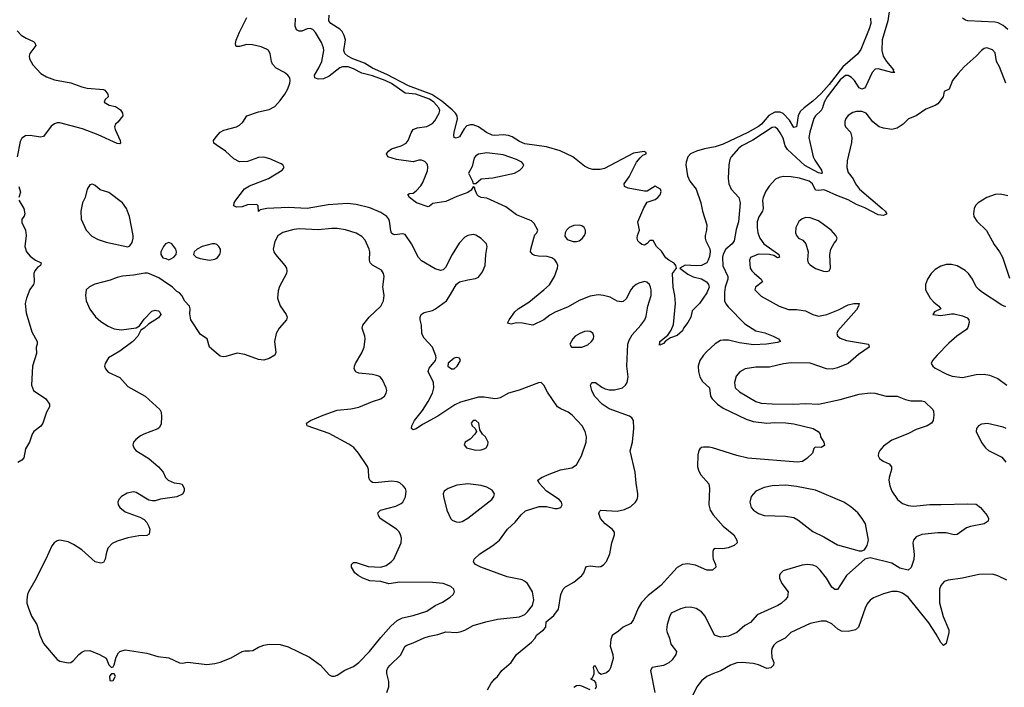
# Model space of a CAD drawing. Header units: inches. Extents: x 1449094 to 1618372, y 389908 to 534307.
# Tile 362 of 494: x 1548554 to 1555798, y 501968 to 506878. Entities that reach past the tile are written whole.
import ezdxf

# ---------------------------------------------------------------- set-up
doc = ezdxf.new("R2010")
doc.units = ezdxf.units.IN
doc.header["$MEASUREMENT"] = 0
doc.layers.add('B5540', color=7, linetype='Continuous')
doc.layers.add('B5550', color=7, linetype='Continuous')

msp = doc.modelspace()

# ---------------------------------------------------------------- linework, layer by layer
at = {"layer": 'B5540', "color": 5}
for points, elevation in [([(1548536.3, 506796.3), (1548564.8, 506764.8), (1548601, 506741), (1548656, 506716), (1548666.2, 506706.2), (1548671.7, 506688.3), (1548628.5, 506630), (1548623.1, 506610), (1548626.7, 506590), (1548650, 506544.9), (1548710, 506483), (1548750, 506456.4), (1548810, 506435.8), (1548930, 506412.7), (1549010, 506383), (1549050, 506373), (1549170, 506364.9), (1549179.9, 506359.9), (1549202, 506330), (1549206, 506310), (1549182.8, 506290), (1549174.8, 506270), (1549211.3, 506250), (1549258, 506238), (1549295.6, 506215.6), (1549310.8, 506190), (1549313, 506170), (1549276.4, 506123.6), (1549258, 506110), (1549251.3, 506090), (1549256, 506070), (1549293.4, 505990), (1549294.8, 505970), (1549290, 505964), (1549270, 505966.6), (1549130, 506032), (1549015.1, 506075.1), (1548850, 506119.1), (1548830, 506118.3), (1548810, 506111.2), (1548786.1, 506093.9), (1548730, 506019.3), (1548706, 506014), (1548630, 506026.3), (1548596.2, 506023.8), (1548570, 506007.3), (1548557.5, 505982.5), (1548535.6, 505870)], 560), ([(1550000, 505957.2), (1549981.2, 505970), (1549979, 505990), (1550000, 506015)], 560), ([(1548548, 505650), (1548559.2, 505610), (1548547.2, 505570)], 560), ([(1548547.3, 505550), (1548583.2, 505490), (1548592.7, 505450), (1548587.1, 505432.9), (1548569.1, 505410), (1548570, 505386.8), (1548596.3, 505330), (1548601, 505290), (1548590.6, 505210), (1548604.9, 505170), (1548630, 505138), (1548669, 505109), (1548710.8, 505090), (1548707.7, 505070), (1548684.2, 505055.8), (1548664.5, 505030), (1548657.4, 505010), (1548660.3, 504950), (1548656.3, 504930), (1548627.9, 504892.1), (1548603.1, 504830), (1548593.1, 504790), (1548600.5, 504720.5), (1548642.5, 504582.5), (1548682, 504510), (1548682.8, 504490), (1548676, 504470), (1548676.9, 504423.1), (1548647.3, 504330), (1548640.5, 504190), (1548654.8, 504150), (1548746, 504090), (1548772, 504050), (1548772, 504030), (1548751, 503990), (1548724.7, 503910), (1548710, 503888.7), (1548658, 503850), (1548644.7, 503830), (1548626, 503770), (1548597.5, 503722.5), (1548585.4, 503654.6), (1548570, 503638), (1548539.8, 503620.2)], 560), ([(1550000, 505225.8), (1549990, 505229.6), (1549970, 505229.6), (1549896, 505210), (1549858.8, 505190), (1549838, 505170), (1549832, 505150), (1549852, 505130), (1549880.5, 505120.5), (1549950, 505108.8), (1549990, 505116), (1550000, 505122.4)], 580), ([(1550000, 504427.7), (1549949.3, 504470), (1549932.3, 504530), (1549882.9, 504562.9), (1549813.2, 504670), (1549804.7, 504715.3), (1549808.7, 504750), (1549802, 504770), (1549770, 504808), (1549748, 504850), (1549730, 504868), (1549710, 504878), (1549678, 504910), (1549610, 504958), (1549578, 504978), (1549510, 505008.7), (1549494.6, 505014.6), (1549474.6, 505014.6), (1549390, 504999.3), (1549310, 504992), (1549270, 504982), (1549219.3, 504960.7), (1549107.7, 504932.3), (1549067.1, 504912.9), (1549044, 504890), (1549037.1, 504850), (1549043.1, 504810), (1549069.1, 504749.1), (1549111.8, 504691.8), (1549150, 504657.3), (1549204.7, 504624.7), (1549250, 504604.9), (1549303.2, 504596.8), (1549410, 504611.3), (1549434.6, 504625.4), (1549470, 504676), (1549527, 504733), (1549550, 504741), (1549559.8, 504739.8), (1549576, 504736), (1549585.4, 504725.4), (1549591.3, 504710), (1549575.9, 504684.1), (1549501.6, 504638.4), (1549470, 504609), (1549445.4, 504594.6), (1549422.8, 504550), (1549387.3, 504510), (1549290, 504440.5), (1549208.2, 504390), (1549182, 504350), (1549177.3, 504330), (1549184, 504310), (1549205.3, 504285.3), (1549290, 504246), (1549350, 504178.9), (1549476.4, 504110), (1549584.9, 504010), (1549593.7, 503990), (1549597.1, 503957.1), (1549593.6, 503906.4), (1549581.4, 503878.6), (1549570.9, 503869.1), (1549467.3, 503830), (1549443.4, 503816.6), (1549407.7, 503790), (1549390.6, 503770), (1549385.5, 503750), (1549393, 503730), (1549408, 503710), (1549503, 503650), (1549574.8, 503590), (1549610, 503551), (1549627.7, 503510), (1549647.3, 503490), (1549690, 503470.6), (1549730, 503467.7), (1549750, 503461), (1549764.9, 503430), (1549764, 503410), (1549752.1, 503387.9), (1549710, 503369.6), (1549590, 503351.6), (1549550, 503339.5), (1549530, 503338), (1549503.3, 503343.3), (1549410, 503400.7), (1549390, 503404.5), (1549343.9, 503396.1), (1549302, 503370), (1549283, 503350), (1549276.3, 503330), (1549279.1, 503310), (1549290, 503291), (1549330, 503257.3), (1549438.8, 503218.8), (1549470, 503200.7), (1549490, 503178.8), (1549504.9, 503150), (1549510.6, 503129.4), (1549506.8, 503093.2), (1549490, 503083.7), (1549430, 503082.4), (1549350, 503066.4), (1549270, 503041.2), (1549235.2, 503024.8), (1549203.2, 502990), (1549188.9, 502950), (1549183.7, 502910), (1549170, 502886.6), (1549150, 502880.4), (1549110, 502891.1), (1549010, 502977.6), (1548950, 503018), (1548910, 503037.6), (1548850, 503049.5), (1548830, 503043.7), (1548807.3, 503030), (1548790, 503009), (1548746, 502910), (1548665.5, 502750), (1548619.6, 502670), (1548611.3, 502650), (1548606.1, 502613.9), (1548607.2, 502587.2), (1548616.2, 502556.2), (1548641.6, 502490), (1548680.4, 502430), (1548703, 502350), (1548728.7, 502288.7), (1548830, 502171), (1548850, 502158.8), (1548910, 502147.3), (1548930, 502151), (1548950, 502164.7), (1548989, 502210), (1549010, 502226.8), (1549030, 502236.3), (1549070, 502237.3), (1549142, 502210), (1549190, 502182), (1549210, 502134), (1549230, 502114), (1549242, 502118), (1549250, 502134), (1549264, 502190), (1549280.1, 502219.9), (1549289.6, 502230.4), (1549330, 502242.4), (1549490, 502218.9), (1549570, 502194.9), (1549650, 502183.7), (1549730, 502147.7), (1549750, 502144.9), (1549790, 502152), (1549930, 502135.3), (1549990, 502142.4), (1550000, 502144.9)], 580)]:
    msp.add_lwpolyline(points, dxfattribs=dict(at, elevation=elevation))
at = {"layer": 'B5540', "color": 5, "elevation": 580}
for points in [[(1549090, 505669), (1549070, 505662), (1549050.8, 505630), (1549034.9, 505570), (1549014.9, 505530), (1549003.1, 505470), (1549005.3, 505410), (1549042.6, 505330), (1549084.5, 505284.4), (1549130, 505260.3), (1549190, 505241.1), (1549350, 505206), (1549364.7, 505215.3), (1549380.2, 505239.8), (1549389.2, 505270), (1549389.3, 505290), (1549362.4, 505430), (1549340.7, 505490), (1549309.4, 505530), (1549210, 505606), (1549146.2, 505626.2), (1549110, 505659)], [(1549650, 505239.3), (1549626.8, 505230), (1549611, 505210), (1549592, 505170), (1549592, 505150), (1549606, 505126), (1549630, 505122), (1549650, 505112), (1549670, 505122), (1549688.4, 505131.6), (1549706, 505150), (1549708, 505170), (1549702, 505190), (1549674, 505230)], [(1549250, 502066), (1549230, 502066), (1549214, 502050), (1549218, 502018), (1549230, 502014), (1549242, 502018), (1549256.4, 502043.6), (1549258, 502050)]]:
    msp.add_lwpolyline(points, close=True, dxfattribs=at)
at = {"layer": 'B5550', "color": 5}
for points, elevation in [([(1554954.9, 506970), (1554941.3, 506870), (1554898.9, 506730), (1554895.9, 506650), (1554905.9, 506610), (1554932.1, 506570), (1554981.6, 506510), (1554981.2, 506501.2), (1554991.5, 506490), (1554970.1, 506489.9), (1554870, 506515.3), (1554846.9, 506513.1), (1554824.7, 506490), (1554777.2, 506382.8), (1554770, 506374.2), (1554750, 506367.6), (1554730, 506377.4), (1554696.1, 506430), (1554672.8, 506452.8), (1554650, 506467.7), (1554630, 506466.9), (1554590, 506434.6), (1554495.5, 506310), (1554472.2, 506270), (1554461.6, 506230), (1554451.5, 506210), (1554410.1, 506169.9), (1554397.8, 506150), (1554366.7, 506050), (1554361, 506010), (1554391.5, 505870), (1554403.3, 505843.3), (1554452, 505770), (1554458.4, 505750), (1554450, 505745.6), (1554430, 505751.1), (1554330, 505804.9), (1554202.3, 505922.3), (1554185, 505950), (1554170, 506007), (1554150, 506046.3), (1554130, 506073.7), (1554110, 506086.6), (1554090, 506084.4), (1553947.6, 505992.4), (1553867.1, 505950), (1553842.8, 505930), (1553788.8, 505870), (1553778.9, 505850), (1553770.3, 505810), (1553766.3, 505710), (1553770.3, 505670), (1553787.4, 505630), (1553845.5, 505570), (1553855.4, 505530), (1553842.4, 505390), (1553824.8, 505335.2), (1553811.6, 505250), (1553796, 505230), (1553748.9, 505191.1), (1553730, 505152.8), (1553724.7, 505130), (1553728.3, 505068.3), (1553762.8, 504990), (1553762.9, 504970), (1553745.2, 504910), (1553738.7, 504870), (1553739.8, 504810), (1553748.3, 504788.4), (1553765.4, 504765.4), (1553890, 504641.1), (1553970, 504588.4), (1554034.9, 504574.9), (1554097.3, 504550), (1554136, 504530), (1554150.6, 504510), (1554130, 504502.9), (1554048.4, 504491.6), (1553953.9, 504486.1), (1553850, 504499.9), (1553770, 504520.2), (1553730, 504521.6), (1553710, 504517.4), (1553670, 504493.8), (1553610, 504436.8), (1553584.7, 504410), (1553557.8, 504370), (1553546.2, 504330), (1553548.1, 504290), (1553558.3, 504250), (1553577.2, 504217.2), (1553628.1, 504170), (1553636.8, 504110), (1553647.8, 504090), (1553687.6, 504050), (1553730, 504021.1), (1553899.5, 503939.5), (1553950, 503921.6), (1554050, 503909.3), (1554110, 503915), (1554190, 503912.9), (1554250, 503904.9), (1554391, 503870), (1554427.9, 503847.9), (1554442.8, 503830), (1554446, 503810), (1554470.4, 503770.4), (1554474.4, 503745.6), (1554450, 503732.3), (1554406, 503734), (1554396, 503724), (1554386, 503690), (1554346, 503650), (1554312.5, 503627.5), (1554276.1, 503623.9), (1553910, 503653.6), (1553830, 503672.4), (1553650.3, 503729.7), (1553626.5, 503733.5), (1553585.2, 503734.8), (1553569.2, 503730.8), (1553558.3, 503721.7), (1553550, 503709.2), (1553542.2, 503677.8), (1553541.8, 503590), (1553550, 503556.3), (1553564.7, 503530), (1553624.8, 503464.8), (1553630.2, 503430), (1553624.7, 503310), (1553633.6, 503270), (1553655.2, 503235.2), (1553730, 503151.8), (1553807.7, 503090), (1553831, 503050), (1553832, 503030), (1553810.8, 503010), (1553766.1, 502993.9), (1553726.3, 502986.3), (1553670.7, 502989.3), (1553658.8, 502981.2), (1553653.4, 502966.6), (1553653, 502930), (1553656.3, 502910), (1553674, 502870), (1553674.8, 502850), (1553652, 502830), (1553610, 502829.5), (1553524.9, 502864.9), (1553470, 502875.8), (1553430, 502871.2), (1553390, 502849.7), (1553270, 502715.8), (1553177.4, 502642.6), (1553128.9, 502591.1), (1553103.8, 502550), (1553070, 502466.6), (1553050, 502436.2), (1552993.4, 502410), (1552960, 502380), (1552911.7, 502348.3), (1552902, 502318), (1552898.3, 502270), (1552917.3, 502210), (1552919.6, 502180.4), (1552900.5, 502110), (1552890.6, 502090), (1552870, 502073.2), (1552830, 502062), (1552814, 502074), (1552790, 502122), (1552778, 502122), (1552772, 502110), (1552778, 502090), (1552776.9, 502063.1), (1552764.7, 502035.3), (1552754, 502030), (1552778.8, 502018.8), (1552790, 502002), (1552794, 501970), (1552786.8, 501953.2)], 540), ([(1550000, 506015), (1550029.6, 506050.4), (1550055.1, 506064.9), (1550148.7, 506090), (1550170, 506102), (1550195.3, 506124.7), (1550224, 506170), (1550310, 506200.5), (1550390, 506216.4), (1550430, 506238.4), (1550470, 506282.4), (1550504, 506330), (1550526.9, 506370), (1550541.1, 506410), (1550544.2, 506430), (1550540.7, 506450), (1550527, 506470), (1550502.7, 506490), (1550441.4, 506521.4), (1550414.7, 506550), (1550405.4, 506570), (1550397.2, 506630), (1550383.5, 506650), (1550370, 506660.4), (1550330, 506678.5), (1550266.5, 506693.5), (1550224.8, 506695.2), (1550170, 506680.5), (1550150, 506679.3), (1550144.4, 506684.4), (1550142, 506702), (1550146.5, 506726.5), (1550170, 506786), (1550225.2, 506894.8)], 560), ([(1551995.1, 501950), (1552022.7, 501997.3), (1552048.7, 502030), (1552070, 502046), (1552101.2, 502090), (1552169, 502150), (1552209.4, 502210), (1552319.8, 502300.2), (1552346.3, 502330), (1552356.3, 502350), (1552407.8, 502390), (1552425.6, 502410), (1552428.2, 502450), (1552484.7, 502495.3), (1552517.6, 502542.4), (1552534, 502650), (1552552, 502690), (1552570, 502706), (1552630, 502740.4), (1552689.5, 502790), (1552705.1, 502810), (1552716.2, 502843.8), (1552724.7, 502855.3), (1552750, 502860.3), (1552810, 502853.1), (1552830, 502856), (1552850, 502868.8), (1552870, 502893.4), (1552896.3, 502950), (1552911, 503030), (1552930.6, 503090), (1552928.9, 503108.9), (1552912.4, 503130), (1552861.1, 503170), (1552827.1, 503210), (1552815.1, 503244.9), (1552820.1, 503259.9), (1552830, 503270.4), (1552950, 503262.8), (1553004.1, 503275.9), (1553050, 503297), (1553083.5, 503330), (1553096.4, 503350), (1553102.2, 503370), (1553102, 503390), (1553089, 503469), (1553083, 503550), (1553046.2, 503706.1), (1553062.1, 503770), (1553073.1, 503870), (1553070.5, 503930.5), (1553056.4, 503950), (1553041, 503961), (1552890, 504016.4), (1552839.7, 504050), (1552782.6, 504110), (1552763, 504150), (1552752.7, 504190), (1552764, 504210), (1552790, 504210.4), (1552835.9, 504175.9), (1552862.5, 504162.5), (1552890, 504155.5), (1552930, 504154.4), (1552989.8, 504170.2), (1553011.5, 504190), (1553024.2, 504210), (1553031, 504250), (1553020.4, 504330), (1553027.8, 504490), (1553038.2, 504521.8), (1553060.2, 504559.8), (1553124.2, 504630), (1553153, 504670), (1553162.3, 504697.7), (1553175.1, 504770), (1553198.7, 504850), (1553199.6, 504890), (1553195.1, 504910), (1553187, 504930), (1553167.9, 504947.9), (1553150, 504951.1), (1553110, 504941), (1553088.5, 504930), (1553065.7, 504910), (1553050.3, 504890), (1553016.5, 504823.5), (1552994.3, 504805.7), (1552978.3, 504801.7), (1552950, 504807.6), (1552897.3, 504837.3), (1552850, 504848.9), (1552810, 504853.3), (1552750, 504843.5), (1552670, 504812.9), (1552590, 504765.7), (1552493.1, 504726.9), (1552454.8, 504705.2), (1552410, 504669.8), (1552330, 504631.5), (1552253.7, 504646.3), (1552210, 504649), (1552170, 504639), (1552150, 504644), (1552146, 504650), (1552154, 504670), (1552197.6, 504730), (1552220.5, 504750), (1552299.6, 504800.4), (1552411.1, 504890), (1552451.2, 504928.8), (1552488.4, 504990), (1552509.6, 505050), (1552513.6, 505070), (1552507, 505090), (1552491.4, 505111.4), (1552470, 505127), (1552435.8, 505135.8), (1552370, 505137.6), (1552343.6, 505143.6), (1552329, 505150), (1552312.7, 505170), (1552314, 505190), (1552335.8, 505270), (1552345.1, 505294.9), (1552359.3, 505310), (1552366.6, 505330), (1552339.5, 505379.5), (1552318.2, 505398.2), (1552210, 505442.5), (1552130, 505501), (1551990, 505564.7), (1551950, 505569.7), (1551930, 505579.5), (1551919.5, 505590), (1551902, 505630), (1551902, 505642), (1551890, 505648), (1551875.9, 505624.1), (1551850, 505606), (1551770, 505578.3), (1551690, 505540.8), (1551593.2, 505526.8), (1551570, 505506), (1551558, 505502), (1551474.5, 505530), (1551422, 505570), (1551408.7, 505591.3), (1551421.2, 505598.8), (1551450, 505602.8), (1551470, 505618), (1551504.1, 505655.9), (1551519.3, 505680.7), (1551553.3, 505766.7), (1551557.5, 505790), (1551553.4, 505813.4), (1551534.8, 505834.8), (1551510, 505845), (1551490, 505844.8), (1551450, 505832.9), (1551325.2, 505850), (1551261.2, 505870), (1551252.3, 505890), (1551267.3, 505910), (1551290, 505926.7), (1551361.2, 505950), (1551397, 505970), (1551411.8, 505990), (1551433.4, 506046.6), (1551450, 506070.4), (1551477.7, 506082.3), (1551550, 506092), (1551590, 506113.7), (1551607.2, 506132.8), (1551639.7, 506190), (1551645.4, 506210), (1551637.7, 506230), (1551601.7, 506270), (1551570, 506293.2), (1551469.5, 506330.5), (1551390, 506337.8), (1551290, 506407.5), (1551243.2, 506430), (1551150, 506465.5), (1551070, 506483.6), (1551010, 506515.4), (1550970, 506530.7), (1550930, 506531.4), (1550910, 506524.3), (1550830, 506462.6), (1550790, 506442.5), (1550750, 506441), (1550724.5, 506450), (1550722.2, 506470), (1550755.5, 506524.5), (1550775.6, 506570), (1550790.5, 506650), (1550789.2, 506670), (1550774.5, 506710), (1550730, 506783.5), (1550710, 506805.3), (1550690, 506813.3), (1550670, 506810.6), (1550630, 506793.3), (1550610, 506792.1), (1550590, 506802.9), (1550579.8, 506830), (1550583.2, 506890)], 540), ([(1554813.5, 506890), (1554815.3, 506850), (1554803.5, 506810), (1554741.2, 506658.8), (1554717, 506623), (1554609.6, 506530.4), (1554510, 506401.4), (1554450, 506334.2), (1554390, 506278.5), (1554325.8, 506230), (1554297.2, 506202.8), (1554280.6, 506170), (1554270, 506089.5), (1554250, 506085.7), (1554218.2, 506138.2), (1554170, 506188.6), (1554150, 506197.7), (1554110, 506197.7), (1554066.6, 506173.4), (1554011.2, 506110), (1553990, 506093.1), (1553910, 506046.9), (1553730, 505963.1), (1553670, 505943.4), (1553592, 505928), (1553532.2, 505910), (1553490.3, 505890), (1553470.8, 505869.2), (1553456.3, 505830), (1553455.5, 505810), (1553468, 505730), (1553485.4, 505690), (1553531.1, 505630), (1553564.8, 505530), (1553578.5, 505470), (1553610.2, 505370), (1553607.2, 505330), (1553597, 505290), (1553598, 505270), (1553602.6, 505250), (1553631.5, 505191.5), (1553634.4, 505170), (1553630, 505136), (1553620.2, 505110), (1553610.1, 505089.9), (1553590, 505078.5), (1553570, 505069.8), (1553533.7, 505066.3), (1553450, 505072.5), (1553410.8, 505050), (1553470, 505004.9), (1553510, 504986.5), (1553570, 504971), (1553606, 504950), (1553621.6, 504930), (1553627.7, 504910), (1553610, 504869.2), (1553554.8, 504790), (1553502.5, 504737.5), (1553490.5, 504689.5), (1553470.6, 504649.4), (1553438.8, 504610), (1553431, 504590), (1553390, 504556), (1553342.8, 504537.2), (1553306, 504514), (1553290, 504495.3), (1553264.7, 504484.7), (1553258, 504490), (1553264, 504496), (1553264.5, 504510), (1553322, 504558), (1553345.8, 504594.2), (1553364.8, 504635.2), (1553378.7, 504790), (1553373, 504850), (1553361.1, 504910), (1553357.4, 505010), (1553385.1, 505050), (1553381.7, 505070), (1553370, 505087.6), (1553328.7, 505108.7), (1553306.9, 505126.9), (1553275, 505175), (1553239.1, 505210), (1553213.4, 505253.4), (1553190, 505254), (1553170, 505232), (1553150, 505219.5), (1553130, 505223.7), (1553115.3, 505235.3), (1553101.2, 505250), (1553097.2, 505270), (1553099, 505290), (1553113.2, 505330), (1553100.7, 505390), (1553146, 505494), (1553170, 505536), (1553230, 505556.3), (1553249.2, 505570), (1553266, 505590), (1553273.4, 505613.4), (1553268.7, 505630), (1553230, 505652.7), (1553170, 505617.2), (1553150, 505617.2), (1553030, 505638), (1553004, 505650), (1553001.2, 505670), (1553039.1, 505720.9), (1553092.6, 505830), (1553118, 505862), (1553139.6, 505880.4), (1553162, 505890), (1553162, 505902), (1553148.7, 505908.7), (1553070, 505896.6), (1552857.4, 505782.6), (1552823.9, 505776.1), (1552770, 505776.4), (1552743.2, 505783.2), (1552710, 505801.5), (1552623.9, 505870), (1552530, 505913.6), (1552430, 505942), (1552270, 505965), (1552230, 505982.5), (1552176.6, 506016.6), (1552150, 506026.1), (1552110, 506031.2), (1552050, 506025.7), (1552030, 506028.4), (1551989.1, 506049.1), (1551930, 506088.9), (1551890, 506103.4), (1551870, 506104.8), (1551843.3, 506096.7), (1551824.8, 506075.2), (1551790, 506016.9), (1551765.1, 506005.1), (1551751.5, 506011.5), (1551748.7, 506028.7), (1551749.9, 506050), (1551774.1, 506145.9), (1551771.7, 506170), (1551759.4, 506190), (1551734.8, 506214.8), (1551659.6, 506279.6), (1551586.4, 506326.4), (1551414.1, 506390), (1551254.4, 506474.4), (1551150, 506521.1), (1551090, 506556.7), (1551003.8, 506590), (1550968.9, 506610), (1550947.1, 506630), (1550937.7, 506650), (1550949.8, 506729.8), (1550942.2, 506762.2), (1550927.1, 506790), (1550910, 506808.3), (1550842, 506850), (1550827.8, 506870), (1550831.5, 506910)], 520), ([(1555824.9, 506804.9), (1555790, 506833.7), (1555753.9, 506853.9), (1555730, 506860.2), (1555530, 506868.4), (1555512.9, 506872.9), (1555489.7, 506889.7)], 540), ([(1555808.6, 506410), (1555763.1, 506530), (1555740.5, 506570), (1555730, 506634), (1555710, 506656.2), (1555670, 506669.6), (1555650, 506665.1), (1555630, 506651.8), (1555591.2, 506608.8), (1555503.8, 506530), (1555459.1, 506480.9), (1555416.4, 506430), (1555392.3, 506367.7), (1555356, 506350), (1555347.7, 506310), (1555310, 506259.3), (1555290, 506246.6), (1555219.5, 506220.5), (1555150, 506169.6), (1555092.4, 506147.6), (1555053.4, 506110), (1555010, 506079.6), (1554969.6, 506069.7), (1554910, 506078.7), (1554877.2, 506090), (1554830, 506126.6), (1554781.6, 506190), (1554750, 506203.5), (1554710, 506203.1), (1554684.7, 506195.3), (1554650, 506173.6), (1554632.2, 506150), (1554624.9, 506130), (1554624.7, 506104.7), (1554630.7, 506090), (1554666.8, 506050), (1554676.3, 506010), (1554673.4, 505973.4), (1554641.1, 505838.9), (1554639.6, 505790), (1554650, 505753.4), (1554686, 505706), (1554703.2, 505670), (1554733.8, 505630), (1554900.4, 505490), (1554921.6, 505470), (1554934.8, 505450), (1554932.4, 505447.6), (1554910, 505437.6), (1554870, 505442.2), (1554773, 505493), (1554710, 505519.5), (1554650, 505553.2), (1554564.9, 505584.9), (1554490, 505619.1), (1554470, 505625.8), (1554430, 505622), (1554410, 505624.7), (1554386, 505670), (1554362.6, 505690), (1554290, 505711.3), (1554230, 505722.8), (1554170, 505724), (1554142, 505718), (1554115.3, 505704.8), (1554067.6, 505652.4), (1554044.2, 505615.8), (1554022.9, 505570), (1554018.4, 505550), (1554022.7, 505490), (1554018.9, 505470), (1553992.2, 505427.8), (1553980.2, 505390), (1553978.5, 505350), (1553983.5, 505310), (1553999.8, 505270), (1554029, 505229), (1554130, 505157.6), (1554138.4, 505150), (1554142.8, 505130), (1554130, 505126.4), (1554102.7, 505142.7), (1554070, 505149.8), (1553990, 505153.5), (1553930.4, 505129.6), (1553923, 505110), (1553927.2, 505050), (1553939.6, 505030), (1553960.2, 505010), (1554010.3, 504970), (1554019.5, 504950), (1553968.5, 504910), (1553962.4, 504890), (1554010, 504843.1), (1554140.7, 504770), (1554210, 504746.7), (1554270, 504745.5), (1554335.3, 504735.2), (1554390, 504708.9), (1554430, 504698.2), (1554491.1, 504708.9), (1554577.1, 504742.9), (1554650, 504780.2), (1554691.5, 504791.5), (1554730, 504790.3), (1554724.9, 504770), (1554710, 504744.7), (1554574.4, 504590), (1554567, 504570), (1554570, 504552), (1554590, 504534.9), (1554638, 504518), (1554798, 504490), (1554802.8, 504470), (1554725, 504415.1), (1554648, 504350), (1554570, 504316.8), (1554532.6, 504307.4), (1554490, 504310.7), (1554370, 504350.6), (1554230, 504354.2), (1554172.3, 504347.7), (1554070, 504322.3), (1553970, 504322.3), (1553890.2, 504309.8), (1553851.3, 504288.7), (1553824.7, 504255.3), (1553813.1, 504210), (1553818.7, 504170), (1553850, 504141.1), (1553970.2, 504070.2), (1554010, 504058.2), (1554090, 504051.2), (1554250, 504049.3), (1554334.2, 504054.2), (1554430, 504049.1), (1554590, 504084.9), (1554730, 504123.6), (1554810, 504134), (1554844.7, 504130), (1554928.9, 504108.9), (1555010, 504108.2), (1555070, 504084.9), (1555110, 504075.2), (1555190, 504075.3), (1555210, 504068.4), (1555273, 504010), (1555277.3, 503997.3), (1555280.4, 503970), (1555275.5, 503930), (1555262.8, 503910), (1555230, 503889.5), (1555150, 503862.6), (1555089.3, 503830.7), (1554970, 503785.1), (1554910, 503742), (1554882.6, 503710), (1554872.2, 503690), (1554870.4, 503670), (1554880.5, 503650), (1554906.8, 503630), (1554950.3, 503610.3), (1554968.2, 503590), (1554968.8, 503570), (1554950.2, 503510), (1554948.4, 503490), (1554955, 503450), (1554971.2, 503410), (1555011.5, 503350), (1555050, 503319.7), (1555090, 503304), (1555130, 503299.8), (1555250, 503312.6), (1555330, 503310.9), (1555530, 503318), (1555590, 503313.4), (1555622.8, 503290), (1555670.8, 503230), (1555682.8, 503210), (1555678.8, 503190), (1555650, 503169.5), (1555550, 503151.2), (1555519.4, 503140.6), (1555450, 503092.3), (1555430, 503089.5), (1555370, 503103.5), (1555310, 503104.7), (1555190, 503091.1), (1555150, 503073.6), (1555130.4, 503050), (1555125.7, 503030), (1555134.9, 502945.1), (1555132, 502908), (1555112.4, 502847.6), (1555090.4, 502829.6), (1555030, 502844.7), (1554970, 502880.5), (1554810, 502919), (1554770.9, 502909.1), (1554636.3, 502790), (1554570, 502686.6), (1554550, 502687), (1554530, 502703.7), (1554489.6, 502770), (1554443.5, 502830), (1554415.4, 502855.4), (1554390, 502866.4), (1554350, 502870.7), (1554310, 502865.3), (1554170, 502823.7), (1554150, 502802), (1554144.9, 502790), (1554144.9, 502770), (1554160.7, 502730), (1554206.8, 502670), (1554203, 502630), (1554186.4, 502610), (1554156.6, 502583.4), (1554131.7, 502568.3), (1553979, 502501), (1553930, 502444.5), (1553890, 502422), (1553830.5, 502370), (1553770, 502344.1), (1553710, 502335.6), (1553666.6, 502350), (1553597.4, 502490), (1553570, 502521.6), (1553530, 502547.8), (1553490, 502558), (1553450, 502554.7), (1553415.8, 502544.2), (1553347.9, 502512.1), (1553333.5, 502486.5), (1553317, 502430), (1553313.7, 502390), (1553317.6, 502370), (1553335.3, 502330), (1553344.8, 502284.8), (1553386.4, 502230), (1553382, 502210), (1553354.6, 502170), (1553330, 502148.3), (1553290, 502127.1), (1553207.1, 502112.9), (1553194, 502090), (1553227.9, 501930)], 560), ([(1551255.1, 501930), (1551269.5, 501970), (1551269.6, 502010), (1551254, 502070), (1551254, 502090), (1551262.9, 502110), (1551280.7, 502130), (1551356.8, 502203.2), (1551389.6, 502270), (1551402.5, 502277.5), (1551450, 502293.7), (1551530, 502331.7), (1551570, 502343.1), (1551630, 502355.3), (1551690, 502375.8), (1551770, 502371.8), (1551802.6, 502377.4), (1551830, 502386.7), (1551890, 502421.1), (1551984, 502450), (1552070, 502469.1), (1552230, 502486.5), (1552270, 502504.2), (1552290, 502522), (1552327.7, 502570), (1552336, 502610), (1552327.8, 502670), (1552291.1, 502730), (1552268.9, 502748.9), (1552250, 502757.8), (1552140, 502780), (1551946.6, 502850), (1551906.6, 502870), (1551892, 502890), (1551897.6, 502910), (1551939.7, 502950), (1552034.5, 503010), (1552083.7, 503050), (1552142.7, 503130), (1552198, 503182), (1552243.3, 503236.7), (1552275.2, 503264.8), (1552376.7, 503296.7), (1552430, 503296.5), (1552490, 503282.3), (1552510, 503281.7), (1552535.1, 503290), (1552546, 503310), (1552540.5, 503330), (1552522.4, 503350), (1552430.8, 503410.8), (1552376, 503470), (1552366, 503490), (1552394, 503510), (1552450, 503535.8), (1552533.6, 503566.4), (1552617.2, 503582.8), (1552650, 503602.8), (1552687.3, 503670), (1552720.7, 503770), (1552723.6, 503810), (1552715.1, 503850), (1552692.8, 503890), (1552618, 503970), (1552590, 503991), (1552534.5, 504014.5), (1552509.7, 504030), (1552437.5, 504137.4), (1552409.2, 504189.2), (1552390, 504208.5), (1552370, 504206.8), (1552227.9, 504152.1), (1552150.6, 504130), (1552090, 504096.9), (1552070, 504091.1), (1552050, 504088.5), (1551970, 504101.1), (1551930, 504100.6), (1551796.1, 504063.9), (1551756, 504044), (1551630, 503961.4), (1551518.5, 503901.5), (1551470, 503869.5), (1551450, 503861.2), (1551435.3, 503870), (1551438, 503890), (1551458.7, 503930), (1551517.1, 504002.9), (1551560.3, 504070), (1551589.8, 504130), (1551601, 504170), (1551597.7, 504210), (1551558.7, 504290), (1551565.6, 504314.4), (1551614, 504370), (1551618, 504390), (1551615.5, 504404.5), (1551591.8, 504470), (1551530, 504536.2), (1551516.8, 504556.8), (1551512.2, 504572.3), (1551509.8, 504630), (1551501.1, 504670), (1551500.3, 504690), (1551507.7, 504710), (1551530, 504725), (1551590, 504739.6), (1551612.7, 504750), (1551693.2, 504810), (1551724.5, 504855.5), (1551767, 504933), (1551788.7, 504950), (1551850, 504965.5), (1551906.8, 504973.2), (1551930, 504982.8), (1551958, 505022), (1551979.7, 505070), (1551982.4, 505150), (1551994, 505210), (1551989.3, 505230), (1551950, 505269.3), (1551910, 505293.2), (1551890, 505297.2), (1551850, 505289.2), (1551830, 505278), (1551786.8, 505233.2), (1551734.9, 505150), (1551686, 505054), (1551670, 505037.2), (1551650, 505032.3), (1551610, 505045.1), (1551510, 505103.5), (1551487.8, 505127.8), (1551437.7, 505230), (1551390, 505298), (1551370, 505303.5), (1551314.3, 505294.3), (1551299.3, 505299.3), (1551290, 505307.6), (1551284.5, 505324.5), (1551275, 505395), (1551269.8, 505410), (1551254.2, 505430), (1551210, 505460.7), (1551130, 505493.7), (1551030, 505518.5), (1550966.3, 505526.3), (1550824.2, 505515.8), (1550670, 505487.9), (1550530, 505495.9), (1550371.6, 505488.4), (1550322, 505478), (1550310, 505468), (1550308.4, 505508.4), (1550299, 505519), (1550230, 505516.9), (1550190, 505501.6), (1550150, 505499.3), (1550130, 505508.7), (1550132.3, 505530), (1550142.9, 505550), (1550206.9, 505633.1), (1550244.9, 505655.1), (1550384, 505710), (1550484, 505770), (1550499, 505790), (1550488.7, 505810), (1550478, 505818), (1550394.2, 505854.1), (1550350, 505865.6), (1550310, 505862.9), (1550230, 505835.1), (1550170, 505832.7), (1550130, 505853.2), (1550069.2, 505910), (1550000, 505957.2)], 560), ([(1555823.1, 505583.1), (1555770, 505595.4), (1555730, 505591.1), (1555670, 505569.6), (1555604.9, 505530), (1555586, 505510), (1555577.1, 505490), (1555570.4, 505450), (1555574.9, 505430), (1555596.2, 505396.2), (1555666.7, 505326.7), (1555723.4, 505223.4), (1555763.1, 505170), (1555785.3, 505130), (1555836.4, 504976.4)], 580), ([(1550000, 502144.9), (1550030, 502152.4), (1550110, 502183.7), (1550190, 502231.6), (1550210, 502237), (1550245.4, 502234.6), (1550270, 502239.3), (1550310, 502261.6), (1550350, 502277.1), (1550390, 502283.8), (1550470, 502281.7), (1550530, 502266.3), (1550684.9, 502190), (1550766.4, 502130), (1550830, 502058.8), (1550850.6, 502050.6), (1550870, 502050.6), (1550890, 502058), (1550947.2, 502092.8), (1551010, 502121.8), (1551050, 502150.2), (1551126.6, 502230), (1551210, 502333.4), (1551284, 502416), (1551330, 502459.6), (1551370, 502477.6), (1551450, 502495.4), (1551550, 502527.7), (1551610, 502569), (1551665.2, 502594.8), (1551721.2, 502630), (1551744, 502650), (1551753.2, 502670), (1551749.2, 502690), (1551725.2, 502710), (1551670.7, 502730.7), (1551590, 502737.7), (1551350, 502741.4), (1551270, 502728.7), (1551210, 502746.3), (1551130, 502750.8), (1551079.6, 502770), (1551042.9, 502790), (1551018.4, 502810), (1550994, 502850), (1550995.3, 502870), (1551010, 502884.7), (1551030, 502886), (1551116.5, 502856.5), (1551209.8, 502850.2), (1551250, 502864.6), (1551287, 502890), (1551305.6, 502910), (1551360.9, 503030), (1551363.2, 503063.2), (1551356, 503090), (1551346, 503110), (1551326, 503130), (1551205.2, 503210), (1551193.2, 503230), (1551189.2, 503250), (1551208.7, 503270), (1551321.3, 503298.7), (1551360.1, 503319.9), (1551371.6, 503330), (1551392.3, 503367.7), (1551398, 503410), (1551391.2, 503430), (1551375.8, 503450), (1551350.5, 503470.5), (1551330, 503479.8), (1551290, 503484.6), (1551170, 503471.3), (1551150, 503473.6), (1551140.1, 503480.1), (1551129.6, 503490), (1551122.4, 503510), (1551119.7, 503570), (1551112.7, 503592.7), (1551046.6, 503690), (1551011.4, 503731.4), (1550976.6, 503756.6), (1550830, 503834.6), (1550668.7, 503891.3), (1550664, 503910), (1550693.2, 503930), (1550786, 503970), (1550890, 504004.9), (1550990, 504014.4), (1551050, 504028), (1551149.8, 504070.2), (1551209.8, 504090.2), (1551238.4, 504110), (1551251.3, 504130), (1551255.8, 504150), (1551251.2, 504170), (1551224.2, 504230), (1551207, 504250), (1551190, 504259.1), (1551150, 504268.5), (1551050, 504277.4), (1551027.8, 504287.8), (1551015.1, 504310), (1551016.3, 504330), (1551024.7, 504350), (1551072.2, 504427.8), (1551088.7, 504470), (1551095.4, 504530), (1551094, 504550), (1551074, 504610), (1551078.3, 504630), (1551125.1, 504690), (1551209.8, 504770), (1551229.8, 504810), (1551235.6, 504850), (1551226, 504914), (1551234.5, 504990), (1551229.5, 505010), (1551215.1, 505035.1), (1551150, 505071.8), (1551133.6, 505090), (1551128.3, 505110), (1551129.8, 505170), (1551125.6, 505190), (1551095.9, 505255.9), (1551070, 505284.2), (1551030, 505306.6), (1550950, 505331.1), (1550890, 505341.7), (1550850, 505343.1), (1550750, 505333.3), (1550610, 505338.5), (1550570, 505334.8), (1550490, 505312.8), (1550452.5, 505287.5), (1550430, 505245.2), (1550417.6, 505190), (1550423.2, 505170), (1550435.8, 505150), (1550504.9, 505070), (1550517.1, 505050), (1550520.5, 505030), (1550516.3, 505010), (1550464.5, 504915.5), (1550455.4, 504884.6), (1550450.3, 504830), (1550470, 504774), (1550514.9, 504710), (1550521.6, 504690), (1550518, 504670), (1550463.8, 504610), (1550440.4, 504570), (1550428.5, 504510), (1550439.1, 504430), (1550430.8, 504410), (1550390, 504387), (1550350, 504374), (1550310, 504378), (1550210, 504416.2), (1550154.4, 504425.6), (1550070, 504399.3), (1550050, 504397.2), (1550030, 504402.7), (1550000, 504427.7)], 580), ([(1550000, 505122.4), (1550010, 505128.8), (1550025.4, 505150), (1550032.1, 505170), (1550030.8, 505190.8), (1550019.5, 505210), (1550004.2, 505224.2), (1550000, 505225.8)], 580), ([(1555810, 504765.2), (1555778.6, 504778.6), (1555630, 504875.1), (1555610, 504892.3), (1555590, 504913.2), (1555563.6, 504970), (1555533.6, 505010), (1555510, 505032.8), (1555450, 505066.6), (1555410, 505077.4), (1555370, 505078), (1555330, 505065.1), (1555290, 505040.7), (1555259.3, 505010), (1555232.7, 504970), (1555218.4, 504930), (1555217.1, 504910), (1555219.3, 504890), (1555252.4, 504830), (1555280.2, 504800.2), (1555317.3, 504770), (1555331.3, 504750), (1555284.7, 504730), (1555272, 504710), (1555330, 504701.6), (1555410, 504714.8), (1555430, 504714), (1555490, 504698.4), (1555524.2, 504684.2), (1555536.5, 504670), (1555538.5, 504650), (1555530, 504612.7), (1555520, 504600), (1555448.2, 504550), (1555390, 504498), (1555303, 504410), (1555270.8, 504370), (1555261, 504350), (1555271, 504330), (1555290, 504314.8), (1555376, 504270), (1555415.6, 504255.6), (1555490, 504245.3), (1555590, 504268.4), (1555650.4, 504270.3), (1555690, 504262.4), (1555750, 504237.6), (1555815.5, 504190)], 580), ([(1555812.7, 503870), (1555790, 503879.7), (1555673.4, 503906.6), (1555630, 503903.7), (1555607.3, 503890), (1555594, 503870), (1555590.7, 503850), (1555630, 503767.3), (1555659.1, 503730), (1555682.8, 503710), (1555780.3, 503660.3), (1555810, 503623.8)], 580), ([(1555815.9, 502755.9), (1555750, 502787.1), (1555710, 502799.8), (1555610, 502796.1), (1555490, 502770.8), (1555384.1, 502755.9), (1555354.3, 502745.7), (1555330, 502716.2), (1555321.1, 502690), (1555322, 502590), (1555348.3, 502488.4), (1555390.3, 502390), (1555390.3, 502370), (1555370, 502289.2), (1555350, 502275.6), (1555330, 502296.9), (1555297.5, 502357.5), (1555241.6, 502441.6), (1555091.6, 502630), (1555050, 502659.3), (1555030, 502667.6), (1555010, 502673.3), (1554970, 502672), (1554910, 502654.8), (1554835.1, 502624.9), (1554810, 502609.6), (1554790, 502582), (1554774.9, 502550), (1554726, 502410), (1554703.6, 502390), (1554650, 502377.9), (1554601.2, 502381.2), (1554574, 502394), (1554530, 502433.5), (1554486.4, 502453.6), (1554450, 502454.5), (1554370, 502436), (1554227.3, 502370), (1554185.5, 502330), (1554122.4, 502297.6), (1554101.3, 502278.7), (1554087.8, 502252.2), (1554084.5, 502230), (1554087.7, 502187.7), (1554101.7, 502150), (1554100.4, 502130), (1554079.1, 502110), (1554050, 502104.7), (1553990, 502132.5), (1553950, 502142.8), (1553870.2, 502149.8), (1553830, 502146.4), (1553783, 502130), (1553711.7, 502088.3), (1553657.3, 502070), (1553610, 502047.8), (1553570, 502016.2), (1553535.8, 501970), (1553495.8, 501890)], 580), ([(1552750.4, 501949.6), (1552690, 501976.4), (1552670, 501981.5), (1552650, 501979.1), (1552630, 501966.3)], 540)]:
    msp.add_lwpolyline(points, dxfattribs=dict(at, elevation=elevation))
for points, elevation in [([(1551990, 505898), (1551930, 505887.6), (1551910, 505876.2), (1551898.6, 505861.4), (1551882, 505798), (1551854.8, 505750), (1551886, 505690), (1551890, 505674), (1551910, 505672), (1551950, 505706.8), (1552034, 505714), (1552195.3, 505750), (1552234, 505770), (1552254, 505790), (1552264, 505810), (1552249, 505830), (1552210, 505849.4), (1552110, 505883.7)], 540), ([(1552670, 505366.6), (1552630, 505364), (1552595.5, 505350), (1552575.8, 505330), (1552566.5, 505310), (1552565.8, 505285.9), (1552582, 505262), (1552626, 505246), (1552650, 505247.4), (1552670, 505252), (1552692.7, 505267.3), (1552709.6, 505290), (1552717.6, 505310), (1552717.6, 505330), (1552707, 505350), (1552690, 505361.3)], 540), ([(1554338.3, 505421.7), (1554310, 505413.6), (1554287.3, 505392.7), (1554264.9, 505350), (1554261.6, 505310), (1554268.2, 505290), (1554284.9, 505270), (1554314.9, 505254.9), (1554337, 505230), (1554354.9, 505170), (1554350.5, 505110.5), (1554354, 505090), (1554370, 505074), (1554408.7, 505048.7), (1554468.7, 505028.7), (1554490, 505026), (1554510, 505031), (1554519.5, 505050), (1554515.1, 505150), (1554521.3, 505190), (1554546.5, 505233.5), (1554561.2, 505250), (1554569.2, 505270), (1554559.3, 505290), (1554524.5, 505330), (1554430, 505397.6), (1554370, 505421.3)], 580), ([(1552730, 504586), (1552710, 504583.5), (1552674, 504570), (1552641.6, 504550), (1552623, 504530), (1552602, 504490), (1552614, 504470), (1552690, 504468.9), (1552733, 504487), (1552762, 504510), (1552775.1, 504530), (1552778.7, 504550), (1552770, 504572), (1552750, 504583.6)], 560), ([(1551770, 504392.3), (1551750, 504388.7), (1551707.5, 504352.5), (1551702.8, 504330), (1551730, 504308.7), (1551750, 504310.8), (1551772, 504330), (1551797.2, 504370), (1551788.9, 504388.9)], 560), ([(1551910, 503929), (1551890, 503929), (1551874.8, 503910), (1551882.8, 503890), (1551904.7, 503870), (1551914, 503850), (1551902, 503830), (1551867.3, 503792.7), (1551832, 503770), (1551824.7, 503750), (1551842, 503730), (1551910, 503710.8), (1551950, 503713.4), (1551970, 503721.6), (1551985.2, 503730), (1551999.3, 503750), (1552001.2, 503770), (1551982, 503810), (1551958, 503830), (1551940.4, 503860.4), (1551932.7, 503910)], 580), ([(1551850, 503463.1), (1551770, 503454.3), (1551706.8, 503430), (1551678, 503410), (1551670.4, 503390), (1551672.2, 503370), (1551696.4, 503270), (1551726, 503206), (1551736.3, 503196.3), (1551765.5, 503185.5), (1551790, 503183), (1551810, 503188), (1551850, 503212.4), (1552026.9, 503350), (1552043.1, 503370), (1552046.6, 503390), (1552030, 503416.3), (1551990, 503440.4), (1551950, 503452.6)], 580), ([(1554190, 503453.3), (1554090, 503449.7), (1554030, 503436.3), (1553970.3, 503409.7), (1553936.3, 503370), (1553925.5, 503330), (1553936.3, 503290), (1553953.4, 503270), (1553990, 503246.4), (1554031.8, 503231.8), (1554187, 503227), (1554250, 503216), (1554280, 503200), (1554390, 503113.4), (1554470, 503073.8), (1554570, 503015.8), (1554730, 502970.8), (1554750, 502971), (1554770, 502978), (1554789.3, 503010.7), (1554798, 503050), (1554776, 503170), (1554753.1, 503210), (1554719.3, 503250), (1554670, 503295.3), (1554618, 503330), (1554410, 503417.2), (1554270, 503444.2)], 560)]:
    msp.add_lwpolyline(points, close=True, dxfattribs=dict(at, elevation=elevation))

doc.saveas('drawing.dxf')
